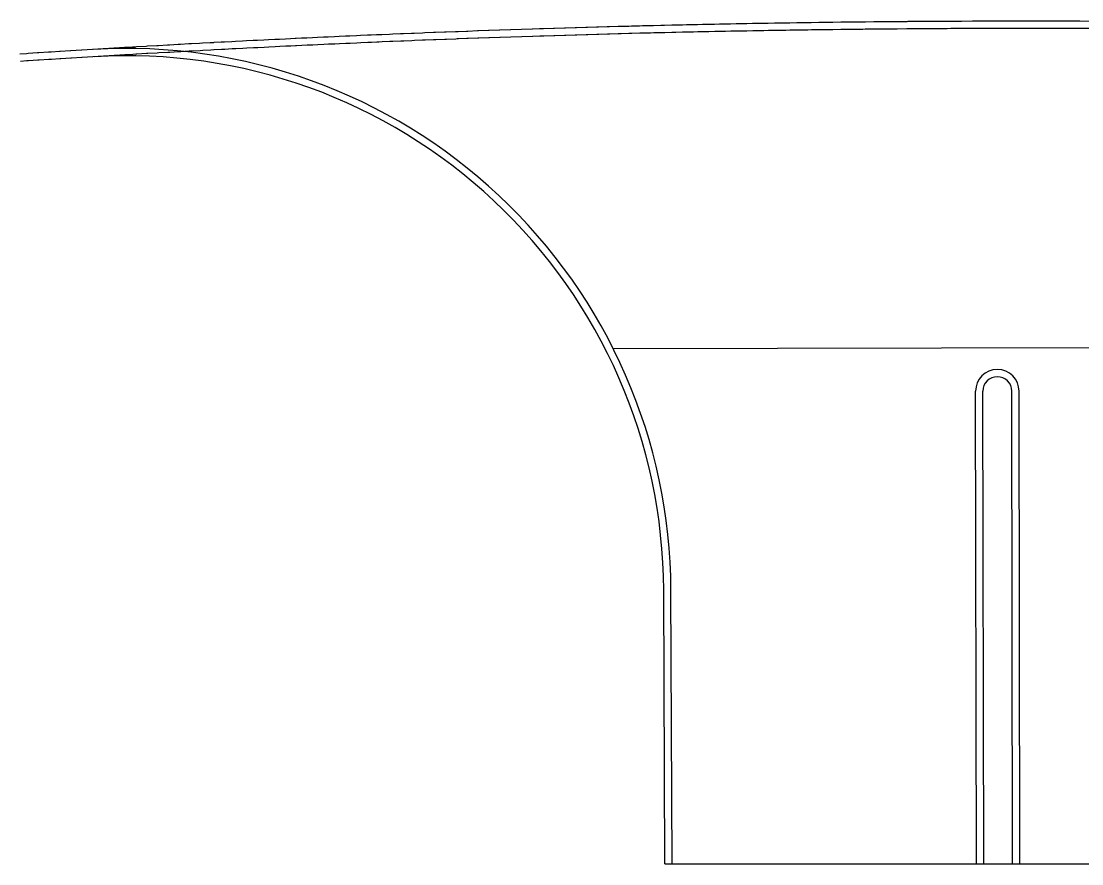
# Model space of a CAD drawing. Extents: x 2145147 to 2158018, y 137519 to 148068.
# Drawn here: x 2152943.2 to 2153040.6, y 143094.5 to 143171.9 of the extents above; entities that cross this region are included whole.
import ezdxf

# ---------------------------------------------------------------- set-up
doc = ezdxf.new("R2010")
doc.units = 0
doc.layers.add('PR_Phasing_Pavement_1', color=7, linetype='Continuous')

msp = doc.modelspace()

# ---------------------------------------------------------------- linework, layer by layer
at = {"layer": 'PR_Phasing_Pavement_1'}
for p, q in [((2152997.549, 143141.858), (2153077.105, 143142.009)), ((2153030.955, 143094.497), (2153030.855, 143137.925)), ((2153031.621, 143094.499), (2153031.521, 143137.926)), ((2153034.261, 143094.496), (2153034.188, 143137.924)), ((2153034.928, 143094.497), (2153034.855, 143137.925)), ((2153002.313, 143094.497), (2153002.198, 143119.648)), ((2153002.98, 143094.497), (2153002.865, 143119.651)), ((2153002.313, 143094.497), (2153072.601, 143094.497)), ((2153030.955, 143094.497), (2153034.928, 143094.497))]:
    msp.add_line(p, q, dxfattribs=at)
for points in [[(2153041.412, 143171.915), (2153040.425, 143171.919), (2153039.439, 143171.922), (2153038.452, 143171.924), (2153037.465, 143171.926), (2153036.479, 143171.927), (2153035.722, 143171.927), (2153035.492, 143171.927), (2153034.505, 143171.927), (2153033.518, 143171.926), (2153032.532, 143171.924), (2153031.545, 143171.922), (2153030.558, 143171.919), (2153029.571, 143171.915), (2153028.585, 143171.91), (2153028.232, 143171.909), (2153027.598, 143171.905), (2153027.573, 143171.905), (2153026.611, 143171.899), (2153026.561, 143171.899), (2153025.625, 143171.893), (2153025.549, 143171.892), (2153024.638, 143171.886), (2153024.537, 143171.885), (2153023.651, 143171.878), (2153023.525, 143171.877), (2153022.664, 143171.869), (2153022.513, 143171.868), (2153021.678, 143171.86), (2153021.501, 143171.858), (2153020.742, 143171.85), (2153020.691, 143171.85), (2153020.489, 143171.848), (2153019.704, 143171.839), (2153019.477, 143171.837), (2153018.718, 143171.828), (2153018.465, 143171.825), (2153017.731, 143171.816), (2153017.453, 143171.812), (2153016.744, 143171.803), (2153016.441, 143171.799), (2153015.758, 143171.79), (2153015.429, 143171.785), (2153014.771, 143171.775), (2153014.417, 143171.77), (2153013.784, 143171.761), (2153013.405, 143171.755), (2153013.252, 143171.752), (2153012.798, 143171.745), (2153012.393, 143171.739), (2153011.811, 143171.729), (2153011.381, 143171.722), (2153010.825, 143171.712), (2153010.369, 143171.704), (2153009.838, 143171.695), (2153009.357, 143171.686), (2153008.852, 143171.676), (2153008.346, 143171.667), (2153007.865, 143171.657), (2153007.334, 143171.647), (2153006.878, 143171.638), (2153006.322, 143171.626), (2153005.892, 143171.617), (2153005.764, 143171.615), (2153005.31, 143171.605), (2153004.905, 143171.596), (2153004.298, 143171.583), (2153003.919, 143171.575), (2153003.287, 143171.561), (2153002.932, 143171.552), (2153002.275, 143171.537), (2153001.946, 143171.529), (2153001.263, 143171.513), (2153000.96, 143171.506), (2153000.251, 143171.488), (2152999.973, 143171.481), (2152999.24, 143171.463), (2152998.987, 143171.456), (2152998.276, 143171.437), (2152998.228, 143171.436), (2152998, 143171.43), (2152997.216, 143171.409), (2152997.014, 143171.404), (2152996.205, 143171.381), (2152996.028, 143171.376), (2152995.193, 143171.353), (2152995.041, 143171.349), (2152994.181, 143171.324), (2152994.055, 143171.32), (2152993.17, 143171.294), (2152993.069, 143171.291), (2152992.158, 143171.263), (2152992.082, 143171.261), (2152991.147, 143171.232), (2152991.096, 143171.23), (2152990.789, 143171.22), (2152990.135, 143171.2), (2152990.11, 143171.199), (2152989.124, 143171.167), (2152988.137, 143171.134), (2152988.112, 143171.133), (2152987.151, 143171.101), (2152987.101, 143171.099), (2152986.165, 143171.067), (2152986.089, 143171.064), (2152985.179, 143171.032), (2152985.078, 143171.028), (2152984.193, 143170.996), (2152984.066, 143170.992), (2152983.303, 143170.964), (2152983.207, 143170.96), (2152983.055, 143170.955), (2152982.221, 143170.923), (2152982.044, 143170.917), (2152981.235, 143170.886), (2152981.032, 143170.878), (2152980.249, 143170.848), (2152980.021, 143170.839), (2152979.263, 143170.809), (2152979.01, 143170.799), (2152978.277, 143170.769), (2152977.999, 143170.758), (2152977.291, 143170.729), (2152976.988, 143170.716), (2152976.305, 143170.688), (2152975.976, 143170.674), (2152975.819, 143170.667), (2152975.319, 143170.646), (2152974.965, 143170.631), (2152974.333, 143170.604), (2152973.954, 143170.587), (2152973.348, 143170.561), (2152972.943, 143170.543), (2152972.362, 143170.517), (2152971.932, 143170.498), (2152971.376, 143170.473), (2152970.921, 143170.452), (2152970.39, 143170.428), (2152969.91, 143170.405), (2152969.405, 143170.382), (2152968.899, 143170.358), (2152968.419, 143170.335), (2152968.336, 143170.331), (2152967.888, 143170.31), (2152967.433, 143170.288), (2152966.877, 143170.261), (2152966.448, 143170.24), (2152965.867, 143170.212), (2152965.462, 143170.192), (2152964.856, 143170.162), (2152964.477, 143170.143), (2152963.845, 143170.111), (2152963.491, 143170.093), (2152962.834, 143170.059), (2152962.506, 143170.042), (2152961.824, 143170.007), (2152961.52, 143169.991), (2152960.855, 143169.956), (2152960.813, 143169.954), (2152960.535, 143169.939), (2152959.802, 143169.9), (2152959.55, 143169.886), (2152958.792, 143169.845), (2152958.564, 143169.833), (2152957.781, 143169.79), (2152957.579, 143169.779), (2152956.771, 143169.734), (2152956.594, 143169.724), (2152955.76, 143169.677), (2152955.609, 143169.669), (2152954.75, 143169.62), (2152954.624, 143169.613), (2152953.74, 143169.562), (2152953.639, 143169.556), (2152953.377, 143169.541), (2152952.729, 143169.503), (2152952.654, 143169.498), (2152951.719, 143169.443), (2152951.668, 143169.44), (2152950.709, 143169.383), (2152950.684, 143169.381), (2152949.699, 143169.322), (2152948.714, 143169.261), (2152948.688, 143169.26), (2152947.729, 143169.201), (2152947.678, 143169.197), (2152946.744, 143169.139), (2152946.668, 143169.134), (2152945.9, 143169.086), (2152945.759, 143169.077), (2152945.658, 143169.07), (2152944.775, 143169.014), (2152944.648, 143169.006), (2152943.79, 143168.95), (2152943.638, 143168.94), (2152943.042, 143168.901)], [(2153041.409, 143171.247), (2153040.423, 143171.251), (2153039.437, 143171.254), (2153038.451, 143171.256), (2153037.464, 143171.258), (2153036.478, 143171.259), (2153035.722, 143171.26), (2153035.492, 143171.26), (2153034.506, 143171.259), (2153033.519, 143171.258), (2153032.533, 143171.256), (2153031.547, 143171.254), (2153030.56, 143171.251), (2153029.574, 143171.247), (2153028.588, 143171.243), (2153028.235, 143171.241), (2153027.602, 143171.238), (2153027.576, 143171.237), (2153026.615, 143171.232), (2153026.565, 143171.231), (2153025.629, 143171.225), (2153025.553, 143171.225), (2153024.643, 143171.218), (2153024.542, 143171.217), (2153023.657, 143171.21), (2153023.53, 143171.209), (2153022.67, 143171.201), (2153022.519, 143171.2), (2153021.684, 143171.192), (2153021.507, 143171.19), (2153020.749, 143171.183), (2153020.698, 143171.182), (2153020.496, 143171.18), (2153019.712, 143171.172), (2153019.484, 143171.169), (2153018.726, 143171.16), (2153018.473, 143171.157), (2153017.739, 143171.148), (2153017.461, 143171.145), (2153016.753, 143171.135), (2153016.45, 143171.131), (2153015.767, 143171.122), (2153015.438, 143171.117), (2153014.781, 143171.108), (2153014.427, 143171.103), (2153013.795, 143171.093), (2153013.415, 143171.087), (2153013.263, 143171.085), (2153012.809, 143171.078), (2153012.404, 143171.071), (2153011.822, 143171.061), (2153011.393, 143171.054), (2153010.836, 143171.045), (2153010.381, 143171.037), (2153009.85, 143171.027), (2153009.37, 143171.018), (2153008.864, 143171.009), (2153008.358, 143170.999), (2153007.878, 143170.99), (2153007.347, 143170.979), (2153006.892, 143170.97), (2153006.336, 143170.959), (2153005.906, 143170.95), (2153005.778, 143170.947), (2153005.324, 143170.938), (2153004.92, 143170.929), (2153004.313, 143170.916), (2153003.934, 143170.907), (2153003.302, 143170.893), (2153002.948, 143170.885), (2153002.29, 143170.87), (2153001.962, 143170.862), (2153001.279, 143170.845), (2153000.976, 143170.838), (2153000.268, 143170.821), (2152999.99, 143170.814), (2152999.257, 143170.795), (2152999.004, 143170.789), (2152998.293, 143170.77), (2152998.245, 143170.769), (2152998.018, 143170.763), (2152997.234, 143170.742), (2152997.032, 143170.736), (2152996.223, 143170.714), (2152996.046, 143170.709), (2152995.212, 143170.686), (2152995.06, 143170.681), (2152994.201, 143170.656), (2152994.074, 143170.653), (2152993.19, 143170.626), (2152993.089, 143170.623), (2152992.179, 143170.596), (2152992.103, 143170.593), (2152991.168, 143170.564), (2152991.117, 143170.563), (2152990.81, 143170.553), (2152990.156, 143170.532), (2152990.131, 143170.532), (2152989.145, 143170.5), (2152988.16, 143170.467), (2152988.134, 143170.466), (2152987.174, 143170.433), (2152987.123, 143170.432), (2152986.188, 143170.399), (2152986.113, 143170.397), (2152985.203, 143170.365), (2152985.102, 143170.361), (2152984.217, 143170.329), (2152984.091, 143170.325), (2152983.327, 143170.297), (2152983.231, 143170.293), (2152983.08, 143170.287), (2152982.246, 143170.256), (2152982.069, 143170.25), (2152981.26, 143170.219), (2152981.058, 143170.211), (2152980.275, 143170.181), (2152980.047, 143170.172), (2152979.289, 143170.142), (2152979.037, 143170.132), (2152978.304, 143170.102), (2152978.026, 143170.091), (2152977.318, 143170.062), (2152977.015, 143170.049), (2152976.333, 143170.021), (2152976.004, 143170.007), (2152975.847, 143170), (2152975.348, 143169.979), (2152974.994, 143169.964), (2152974.362, 143169.937), (2152973.983, 143169.92), (2152973.377, 143169.894), (2152972.973, 143169.876), (2152972.392, 143169.85), (2152971.962, 143169.831), (2152971.406, 143169.806), (2152970.952, 143169.785), (2152970.421, 143169.761), (2152969.941, 143169.738), (2152969.436, 143169.715), (2152968.931, 143169.691), (2152968.451, 143169.668), (2152968.368, 143169.665), (2152967.92, 143169.643), (2152967.466, 143169.621), (2152966.91, 143169.594), (2152966.48, 143169.574), (2152965.899, 143169.545), (2152965.495, 143169.525), (2152964.889, 143169.495), (2152964.51, 143169.476), (2152963.879, 143169.444), (2152963.525, 143169.426), (2152962.869, 143169.392), (2152962.54, 143169.375), (2152961.858, 143169.34), (2152961.555, 143169.324), (2152960.891, 143169.289), (2152960.848, 143169.287), (2152960.57, 143169.272), (2152959.838, 143169.233), (2152959.586, 143169.219), (2152958.828, 143169.179), (2152958.601, 143169.166), (2152957.818, 143169.123), (2152957.616, 143169.112), (2152956.808, 143169.067), (2152956.631, 143169.057), (2152955.798, 143169.011), (2152955.647, 143169.002), (2152954.788, 143168.953), (2152954.662, 143168.946), (2152953.778, 143168.895), (2152953.677, 143168.889), (2152953.416, 143168.874), (2152952.768, 143168.836), (2152952.693, 143168.832), (2152951.759, 143168.777), (2152951.708, 143168.774), (2152950.749, 143168.716), (2152950.724, 143168.715), (2152949.739, 143168.655), (2152948.755, 143168.595), (2152948.729, 143168.594), (2152947.77, 143168.534), (2152947.72, 143168.531), (2152946.786, 143168.473), (2152946.71, 143168.468), (2152945.943, 143168.419), (2152945.802, 143168.41), (2152945.701, 143168.404), (2152944.817, 143168.347), (2152944.691, 143168.339), (2152943.833, 143168.284), (2152943.682, 143168.274), (2152943.085, 143168.235)]]:
    msp.add_lwpolyline(points, dxfattribs=at)
for centre, radius, start, end in [((2152952.866, 143119.422), 50, 0.2621, 93.47394), ((2152952.866, 143119.422), 49.333, 0.2621, 93.47394), ((2153032.855, 143137.925), 2, 0, 180), ((2153032.855, 143137.925), 1.333, 0, 180)]:
    msp.add_arc(centre, radius, start, end, dxfattribs=at)

doc.saveas('drawing.dxf')
